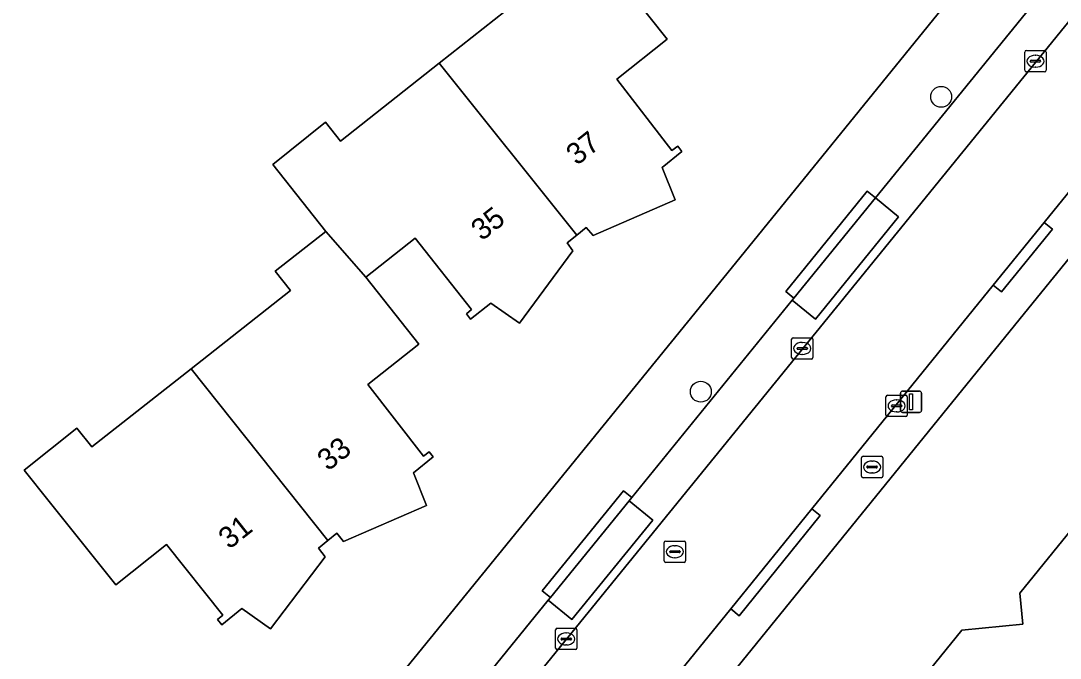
# Model space of a CAD drawing. Extents: x 157320 to 158835, y 386650 to 388491.
# Drawn here: x 157776.42 to 157825.03, y 387369.08 to 387398.91 of the extents above; entities that cross this region are included whole.
import ezdxf

# ---------------------------------------------------------------- set-up
doc = ezdxf.new("R2010")
doc.units = 0
for name, color, linetype in [('IMGEO_Boom', 7, 'Continuous'), ('IMGEO_Brandkraan', 7, 'Continuous'), ('IMGEO_Erf', 7, 'Continuous'), ('IMGEO_Kolk', 7, 'Continuous'), ('IMGEO_Lichtmast', 7, 'Continuous'), ('IMGEO_Pand', 7, 'Continuous'), ('IMGEO_Pand_nummerreeks', 7, 'Continuous'), ('IMGEO_Parkeervlak_open', 7, 'Continuous'), ('IMGEO_Rijbaan_lokaal_open', 7, 'Continuous'), ('IMGEO_Rioolput', 7, 'Continuous'), ('IMGEO_Voetpad_open', 7, 'Continuous')]:
    doc.layers.add(name, color=color, linetype=linetype)

msp = doc.modelspace()

# ---------------------------------------------------------------- linework, layer by layer
at = {"layer": 'IMGEO_Boom'}
for centre in [(157819.461, 387395.357), (157808.223, 387381.557)]:
    msp.add_circle(centre, 0.489, dxfattribs=at)
at = {"layer": 'IMGEO_Brandkraan'}
for p, q in [((157815.732, 387377.607), (157815.732, 387378.459)), ((157815.807, 387378.533), (157816.659, 387378.533)), ((157816.034, 387378.076), (157816.432, 387378.076)), ((157816.22, 387378.313), (157816.245, 387378.313)), ((157816.733, 387378.459), (157816.733, 387377.607)), ((157815.991, 387378.027), (157815.991, 387378.039)), ((157816.429, 387377.99), (157816.031, 387377.99)), ((157816.243, 387377.753), (157816.218, 387377.753)), ((157816.475, 387378.039), (157816.475, 387378.027)), ((157816.659, 387377.533), (157815.807, 387377.533))]:
    msp.add_line(p, q, dxfattribs=at)
for points in [[(157815.732, 387377.607), (157815.732, 387378.459)], [(157815.807, 387378.533), (157816.659, 387378.533)], [(157816.733, 387378.459), (157816.733, 387377.607)], [(157816.659, 387377.533), (157815.807, 387377.533)]]:
    msp.add_lwpolyline(points, dxfattribs=at)
for centre, radius, start, end in [((157815.809, 387378.457), 0.0765, 91.552, 178.448), ((157815.809, 387378.457), 0.0765, 91.552, 178.448), ((157816.031, 387378.036), 0.0403, 85.8775, 175.7526), ((157816.436, 387378.038), 0.0386, 1.7309, 96.639), ((157816.657, 387378.457), 0.0765, 1.552, 88.448), ((157816.657, 387378.457), 0.0765, 1.552, 88.448), ((157815.809, 387377.609), 0.0765, 181.552, 268.448), ((157815.809, 387377.609), 0.0765, 181.552, 268.448), ((157816.028, 387378.026), 0.0366, 178.938, 274.7102), ((157816.432, 387378.033), 0.043, 264.8664, 352.4533), ((157816.657, 387377.609), 0.0765, 271.552, 358.448), ((157816.657, 387377.609), 0.0765, 271.552, 358.448)]:
    msp.add_arc(centre, radius, start, end, dxfattribs=at)
for centre, major_axis, ratio, start_param, end_param in [((157816.219, 387378.033), (-0.387, 0.002), 0.722429, 4.712389, 7.853982), ((157816.244, 387378.033), (-0.39, 0.002), 0.717154, 1.570796, 4.712389)]:
    msp.add_ellipse(centre, major_axis=major_axis, ratio=ratio, start_param=start_param, end_param=end_param, dxfattribs=at)
at = {"layer": 'IMGEO_Erf'}
for points in [[(157773.183, 387342.487), (157810.054, 387387.828), (157827.659, 387409.542)], [(157804.2, 387401.149), (157806.652, 387398.049), (157804.296, 387396.185), (157806.872, 387392.843), (157807.143, 387393.047), (157807.341, 387392.796), (157806.418, 387392.053), (157807.026, 387390.536), (157803.187, 387388.864), (157802.865, 387389.242), (157802.418, 387388.881), (157801.976, 387388.523), (157802.241, 387388.142), (157799.741, 387384.763), (157798.405, 387385.707), (157797.459, 387384.955), (157797.261, 387385.206), (157797.504, 387385.397), (157794.87, 387388.734), (157792.559, 387386.91), (157795.032, 387383.777), (157792.651, 387381.897), (157795.247, 387378.545), (157795.522, 387378.748), (157795.713, 387378.503), (157794.787, 387377.753), (157795.398, 387376.233), (157791.51, 387374.545), (157791.209, 387374.934), (157790.776, 387374.587), (157790.339, 387374.237), (157790.66, 387373.824), (157788.104, 387370.462), (157786.763, 387371.407), (157785.818, 387370.65), (157785.619, 387370.899), (157785.868, 387371.098), (157783.232, 387374.404), (157780.862, 387372.514), (157777.744, 387376.423), (157776.577, 387377.885), (157779.045, 387379.857), (157779.745, 387378.969), (157784.385, 387382.63), (157789.031, 387386.296), (157788.325, 387387.192), (157790.682, 387389.052), (157788.202, 387392.194), (157790.665, 387394.172), (157791.371, 387393.279), (157795.991, 387396.932), (157800.619, 387400.592)], [(157829.731, 387393.075), (157823.566, 387385.477), (157780, 387331.748)], [(157804.094, 387347.088), (157803.804, 387349.924), (157805.792, 387352.38), (157807.782, 387354.838), (157810.609, 387355.108), (157810.473, 387356.531), (157812.895, 387359.511), (157815.319, 387362.495), (157816.733, 387362.64), (157816.442, 387365.477), (157818.439, 387367.938), (157820.434, 387370.396), (157823.284, 387370.676), (157823.142, 387372.126), (157825.562, 387375.105)]]:
    msp.add_lwpolyline(points, dxfattribs=at)
at = {"layer": 'IMGEO_Kolk'}
for p, q in [((157823.446, 387397.522), (157824.298, 387397.522)), ((157823.371, 387396.596), (157823.371, 387397.448)), ((157823.673, 387397.065), (157824.071, 387397.065)), ((157823.859, 387397.302), (157823.884, 387397.302)), ((157824.372, 387397.448), (157824.372, 387396.596)), ((157823.63, 387397.016), (157823.63, 387397.028)), ((157824.068, 387396.979), (157823.67, 387396.979)), ((157823.882, 387396.742), (157823.857, 387396.742)), ((157824.114, 387397.028), (157824.114, 387397.016)), ((157824.298, 387396.522), (157823.446, 387396.522)), ((157812.464, 387383.155), (157812.464, 387384.007)), ((157812.539, 387384.081), (157813.391, 387384.081)), ((157813.465, 387384.007), (157813.465, 387383.155)), ((157812.723, 387383.575), (157812.723, 387383.587)), ((157813.161, 387383.538), (157812.763, 387383.538)), ((157812.766, 387383.624), (157813.164, 387383.624)), ((157812.952, 387383.861), (157812.977, 387383.861)), ((157813.207, 387383.587), (157813.207, 387383.575)), ((157813.391, 387383.081), (157812.539, 387383.081)), ((157812.975, 387383.301), (157812.95, 387383.301)), ((157816.877, 387380.466), (157816.877, 387381.318)), ((157816.952, 387381.392), (157817.804, 387381.392)), ((157817.365, 387381.172), (157817.39, 387381.172)), ((157817.878, 387381.318), (157817.878, 387380.466)), ((157817.136, 387380.886), (157817.136, 387380.898)), ((157817.574, 387380.849), (157817.176, 387380.849)), ((157817.179, 387380.935), (157817.577, 387380.935)), ((157817.388, 387380.612), (157817.363, 387380.612)), ((157817.62, 387380.898), (157817.62, 387380.886)), ((157817.804, 387380.392), (157816.952, 387380.392)), ((157801.428, 387369.56), (157801.428, 387370.412)), ((157801.503, 387370.486), (157802.355, 387370.486)), ((157802.429, 387370.412), (157802.429, 387369.56)), ((157801.687, 387369.98), (157801.687, 387369.992)), ((157802.125, 387369.943), (157801.727, 387369.943)), ((157801.73, 387370.029), (157802.128, 387370.029)), ((157801.916, 387370.266), (157801.941, 387370.266)), ((157802.171, 387369.992), (157802.171, 387369.98)), ((157802.355, 387369.486), (157801.503, 387369.486)), ((157801.939, 387369.706), (157801.914, 387369.706))]:
    msp.add_line(p, q, dxfattribs=at)
for points in [[(157823.446, 387397.522), (157824.298, 387397.522)], [(157823.371, 387396.596), (157823.371, 387397.448)], [(157824.372, 387397.448), (157824.372, 387396.596)], [(157824.298, 387396.522), (157823.446, 387396.522)], [(157812.464, 387383.155), (157812.464, 387384.007)], [(157812.539, 387384.081), (157813.391, 387384.081)], [(157813.465, 387384.007), (157813.465, 387383.155)], [(157813.391, 387383.081), (157812.539, 387383.081)], [(157816.877, 387380.466), (157816.877, 387381.318)], [(157816.952, 387381.392), (157817.804, 387381.392)], [(157817.878, 387381.318), (157817.878, 387380.466)], [(157817.804, 387380.392), (157816.952, 387380.392)], [(157801.428, 387369.56), (157801.428, 387370.412)], [(157801.503, 387370.486), (157802.355, 387370.486)], [(157802.429, 387370.412), (157802.429, 387369.56)], [(157802.355, 387369.486), (157801.503, 387369.486)]]:
    msp.add_lwpolyline(points, dxfattribs=at)
for centre, radius, start, end in [((157823.448, 387397.446), 0.0765, 91.552, 178.448), ((157823.448, 387397.446), 0.0765, 91.552, 178.448), ((157824.296, 387397.446), 0.0765, 1.552, 88.448), ((157824.296, 387397.446), 0.0765, 1.552, 88.448), ((157823.67, 387397.025), 0.0403, 85.8775, 175.7526), ((157824.075, 387397.027), 0.0386, 1.7309, 96.639), ((157823.448, 387396.598), 0.0765, 181.552, 268.448), ((157823.448, 387396.598), 0.0765, 181.552, 268.448), ((157823.667, 387397.015), 0.0366, 178.938, 274.7102), ((157824.071, 387397.022), 0.043, 264.8664, 352.4533), ((157824.296, 387396.598), 0.0765, 271.552, 358.448), ((157824.296, 387396.598), 0.0765, 271.552, 358.448), ((157812.541, 387384.005), 0.0765, 91.552, 178.448), ((157812.541, 387384.005), 0.0765, 91.552, 178.448), ((157813.389, 387384.005), 0.0765, 1.552, 88.448), ((157813.389, 387384.005), 0.0765, 1.552, 88.448), ((157812.763, 387383.584), 0.0403, 85.8775, 175.7526), ((157812.76, 387383.574), 0.0366, 178.938, 274.7102), ((157813.164, 387383.581), 0.043, 264.8664, 352.4533), ((157813.168, 387383.586), 0.0386, 1.7309, 96.639), ((157812.541, 387383.157), 0.0765, 181.552, 268.448), ((157812.541, 387383.157), 0.0765, 181.552, 268.448), ((157813.389, 387383.157), 0.0765, 271.552, 358.448), ((157813.389, 387383.157), 0.0765, 271.552, 358.448), ((157816.954, 387381.316), 0.0765, 91.552, 178.448), ((157816.954, 387381.316), 0.0765, 91.552, 178.448), ((157817.802, 387381.316), 0.0765, 1.552, 88.448), ((157817.802, 387381.316), 0.0765, 1.552, 88.448), ((157817.176, 387380.895), 0.0403, 85.8775, 175.7526), ((157817.173, 387380.885), 0.0366, 178.938, 274.7102), ((157817.577, 387380.892), 0.043, 264.8664, 352.4533), ((157817.581, 387380.897), 0.0386, 1.7309, 96.639), ((157816.954, 387380.468), 0.0765, 181.552, 268.448), ((157816.954, 387380.468), 0.0765, 181.552, 268.448), ((157817.802, 387380.468), 0.0765, 271.552, 358.448), ((157817.802, 387380.468), 0.0765, 271.552, 358.448), ((157801.505, 387370.41), 0.0765, 91.552, 178.448), ((157801.505, 387370.41), 0.0765, 91.552, 178.448), ((157802.353, 387370.41), 0.0765, 1.552, 88.448), ((157802.353, 387370.41), 0.0765, 1.552, 88.448), ((157801.727, 387369.989), 0.0403, 85.8775, 175.7526), ((157801.724, 387369.979), 0.0366, 178.938, 274.7102), ((157802.128, 387369.986), 0.043, 264.8664, 352.4533), ((157802.132, 387369.991), 0.0386, 1.7309, 96.639), ((157801.505, 387369.562), 0.0765, 181.552, 268.448), ((157801.505, 387369.562), 0.0765, 181.552, 268.448), ((157802.353, 387369.562), 0.0765, 271.552, 358.448), ((157802.353, 387369.562), 0.0765, 271.552, 358.448)]:
    msp.add_arc(centre, radius, start, end, dxfattribs=at)
for centre, major_axis, ratio, start_param, end_param in [((157823.858, 387397.022), (-0.387, 0.002), 0.722429, 4.712389, 7.853982), ((157823.883, 387397.022), (-0.39, 0.002), 0.717154, 1.570796, 4.712389), ((157812.951, 387383.581), (-0.387, 0.002), 0.722429, 4.712389, 7.853982), ((157812.976, 387383.581), (-0.39, 0.002), 0.717154, 1.570796, 4.712389), ((157817.364, 387380.892), (-0.387, 0.002), 0.722429, 4.712389, 7.853982), ((157817.389, 387380.892), (-0.39, 0.002), 0.717154, 1.570796, 4.712389), ((157801.915, 387369.986), (-0.387, 0.002), 0.722429, 4.712389, 7.853982), ((157801.94, 387369.986), (-0.39, 0.002), 0.717154, 1.570796, 4.712389)]:
    msp.add_ellipse(centre, major_axis=major_axis, ratio=ratio, start_param=start_param, end_param=end_param, dxfattribs=at)
at = {"layer": 'IMGEO_Lichtmast'}
for p, q in [((157817.557, 387380.683), (157817.557, 387381.483)), ((157817.557, 387381.483), (157817.557, 387380.683)), ((157817.657, 387381.583), (157818.447, 387381.583)), ((157818.447, 387381.583), (157817.657, 387381.583)), ((157818.547, 387381.483), (157818.547, 387380.683)), ((157818.547, 387380.683), (157818.547, 387381.483)), ((157818.447, 387380.583), (157817.657, 387380.583)), ((157817.657, 387380.583), (157818.447, 387380.583))]:
    msp.add_line(p, q, dxfattribs=at)
msp.add_lwpolyline([(157817.977, 387381.458), (157818.127, 387381.458), (157818.127, 387380.708), (157817.977, 387380.708), (157817.977, 387381.458)], dxfattribs=at)
for centre, start, end in [((157817.657, 387381.483), 90, 180), ((157817.657, 387381.483), 90, 180), ((157818.447, 387381.483), 0, 90), ((157818.447, 387381.483), 360, 90), ((157817.657, 387380.683), 180, 270), ((157817.657, 387380.683), 180, 270), ((157818.447, 387380.683), 270, 0), ((157818.447, 387380.683), 270, 0)]:
    msp.add_arc(centre, 0.1, start, end, dxfattribs=at)
at = {"layer": 'IMGEO_Pand'}
for points in [[(157802.299, 387403.379), (157799.913, 387401.485), (157800.619, 387400.592), (157795.991, 387396.932), (157802.418, 387388.881), (157802.865, 387389.242), (157803.187, 387388.864), (157807.026, 387390.536), (157806.418, 387392.053), (157807.341, 387392.796), (157807.143, 387393.047), (157806.872, 387392.843), (157804.296, 387396.185), (157806.652, 387398.049), (157804.2, 387401.149)], [(157795.991, 387396.932), (157791.371, 387393.279), (157790.665, 387394.172), (157788.202, 387392.194), (157790.682, 387389.052), (157792.559, 387386.91), (157794.87, 387388.734), (157797.504, 387385.397), (157797.261, 387385.206), (157797.459, 387384.955), (157798.405, 387385.707), (157799.741, 387384.763), (157802.241, 387388.142), (157801.976, 387388.523), (157802.418, 387388.881)], [(157790.776, 387374.587), (157791.209, 387374.934), (157791.51, 387374.545), (157795.398, 387376.233), (157794.787, 387377.753), (157795.713, 387378.503), (157795.522, 387378.748), (157795.247, 387378.545), (157792.651, 387381.897), (157795.032, 387383.777), (157792.559, 387386.91), (157790.682, 387389.052), (157788.325, 387387.192), (157789.031, 387386.296), (157784.385, 387382.63)], [(157790.776, 387374.587), (157784.385, 387382.63), (157779.745, 387378.969), (157779.045, 387379.857), (157776.577, 387377.885), (157777.744, 387376.423), (157780.862, 387372.514), (157783.232, 387374.404), (157785.868, 387371.098), (157785.619, 387370.899), (157785.818, 387370.65), (157786.763, 387371.407), (157788.104, 387370.462), (157790.66, 387373.824), (157790.339, 387374.237)], [(157827.609, 387360.48), (157831.502, 387365.264), (157836.991, 387360.804), (157837.131, 387359.389), (157837.061, 387359.304), (157837.147, 387359.235), (157833.931, 387355.276), (157836.221, 387353.416), (157842.593, 387361.257), (157825.562, 387375.105), (157823.142, 387372.126), (157823.284, 387370.676), (157820.434, 387370.396), (157818.439, 387367.938)]]:
    msp.add_lwpolyline(points, close=True, dxfattribs=at)
at = {"layer": 'IMGEO_Parkeervlak_open'}
for points in [[(157781.63, 387344.993), (157834.935, 387410.595)], [(157823.951, 387399.938), (157816.386, 387390.627), (157817.474, 387389.743), (157813.583, 387384.955), (157812.496, 387385.838), (157804.991, 387376.6), (157804.866, 387376.446), (157805.973, 387375.547), (157802.194, 387370.896), (157801.087, 387371.795), (157793.955, 387363.015), (157793.873, 387362.914), (157795.021, 387361.98), (157792.612, 387359.015), (157791.461, 387359.95), (157781.915, 387348.215)]]:
    msp.add_lwpolyline(points, dxfattribs=at)
at = {"layer": 'IMGEO_Rijbaan_lokaal_open'}
for points in [[(157836.376, 387404.4), (157838.87, 387407.488), (157834.935, 387410.595), (157781.63, 387344.993), (157779.016, 387341.753), (157777.486, 387339.892)], [(157776.759, 387331.339), (157777.377, 387331.827), (157777.938, 387332.37), (157780.348, 387335.32), (157784.274, 387340.139), (157788.056, 387344.828), (157797.002, 387355.833), (157800.797, 387360.52), (157809.626, 387371.388), (157813.411, 387376.075), (157821.899, 387386.548), (157824.279, 387389.477), (157836.376, 387404.4)]]:
    msp.add_lwpolyline(points, dxfattribs=at)
at = {"layer": 'IMGEO_Rioolput'}
for p, q in [((157806.509, 387373.641), (157806.509, 387374.493)), ((157806.584, 387374.567), (157807.436, 387374.567)), ((157806.997, 387374.347), (157807.022, 387374.347)), ((157807.51, 387374.493), (157807.51, 387373.641)), ((157806.768, 387374.061), (157806.768, 387374.073)), ((157807.206, 387374.024), (157806.808, 387374.024)), ((157806.811, 387374.11), (157807.209, 387374.11)), ((157807.02, 387373.787), (157806.995, 387373.787)), ((157807.252, 387374.073), (157807.252, 387374.061)), ((157807.436, 387373.567), (157806.584, 387373.567))]:
    msp.add_line(p, q, dxfattribs=at)
for points in [[(157806.509, 387373.641), (157806.509, 387374.493)], [(157806.584, 387374.567), (157807.436, 387374.567)], [(157807.51, 387374.493), (157807.51, 387373.641)], [(157807.436, 387373.567), (157806.584, 387373.567)]]:
    msp.add_lwpolyline(points, dxfattribs=at)
for centre, radius, start, end in [((157806.586, 387374.491), 0.0765, 91.552, 178.448), ((157806.586, 387374.491), 0.0765, 91.552, 178.448), ((157807.434, 387374.491), 0.0765, 1.552, 88.448), ((157807.434, 387374.491), 0.0765, 1.552, 88.448), ((157806.808, 387374.07), 0.0403, 85.8775, 175.7526), ((157806.805, 387374.06), 0.0366, 178.938, 274.7102), ((157807.209, 387374.067), 0.043, 264.8664, 352.4533), ((157807.213, 387374.072), 0.0386, 1.7309, 96.639), ((157806.586, 387373.643), 0.0765, 181.552, 268.448), ((157806.586, 387373.643), 0.0765, 181.552, 268.448), ((157807.434, 387373.643), 0.0765, 271.552, 358.448), ((157807.434, 387373.643), 0.0765, 271.552, 358.448)]:
    msp.add_arc(centre, radius, start, end, dxfattribs=at)
for centre, major_axis, ratio, start_param, end_param in [((157806.996, 387374.067), (-0.387, 0.002), 0.722429, 4.712389, 7.853982), ((157807.021, 387374.067), (-0.39, 0.002), 0.717154, 1.570796, 4.712389)]:
    msp.add_ellipse(centre, major_axis=major_axis, ratio=ratio, start_param=start_param, end_param=end_param, dxfattribs=at)
at = {"layer": 'IMGEO_Voetpad_open'}
for points in [[(157835.126, 387418.485), (157829.513, 387411.751), (157829.446, 387411.753), (157827.659, 387409.542), (157810.054, 387387.828), (157773.183, 387342.487)], [(157843.096, 387411.078), (157842.59, 387410.361), (157840.374, 387407.695), (157839.552, 387408.333), (157838.87, 387407.488), (157836.376, 387404.4), (157824.279, 387389.477), (157824.667, 387389.162), (157822.287, 387386.233), (157821.899, 387386.548), (157813.411, 387376.075), (157813.799, 387375.761), (157810.014, 387371.074), (157809.626, 387371.388), (157800.797, 387360.52), (157801.185, 387360.206), (157797.39, 387355.519), (157797.002, 387355.833), (157788.056, 387344.828)], [(157780, 387331.748), (157823.566, 387385.477), (157829.731, 387393.075), (157831.509, 387395.266), (157832.757, 387396.804), (157841.134, 387407.129)], [(157791.461, 387359.95), (157791.582, 387360.099), (157791.195, 387360.414), (157793.568, 387363.33), (157793.955, 387363.015), (157801.087, 387371.795), (157801.193, 387371.925), (157800.805, 387372.24), (157804.602, 387376.916), (157804.991, 387376.6), (157812.496, 387385.838), (157812.579, 387385.941), (157812.203, 387386.244), (157815.996, 387390.941), (157816.386, 387390.627), (157823.951, 387399.938)]]:
    msp.add_lwpolyline(points, dxfattribs=at)
for points in [[(157812.579, 387385.941), (157816.386, 387390.627), (157815.996, 387390.941), (157812.203, 387386.244)], [(157817.474, 387389.743), (157816.386, 387390.627), (157812.579, 387385.941), (157812.496, 387385.838), (157813.583, 387384.955)], [(157821.899, 387386.548), (157822.287, 387386.233), (157824.667, 387389.162), (157824.279, 387389.477)], [(157804.866, 387376.446), (157804.991, 387376.6), (157804.602, 387376.916), (157800.805, 387372.24), (157801.193, 387371.925)], [(157805.973, 387375.547), (157804.866, 387376.446), (157801.193, 387371.925), (157801.087, 387371.795), (157802.194, 387370.896)], [(157809.626, 387371.388), (157810.014, 387371.074), (157813.799, 387375.761), (157813.411, 387376.075)]]:
    msp.add_lwpolyline(points, close=True, dxfattribs=at)

# ---------------------------------------------------------------- texts
at = {"layer": 'IMGEO_Pand_nummerreeks'}
for s, rotation, p in [('37', 38.3497, (157802.43, 387392.111)), ('35', 38.2564, (157797.981, 387388.581)), ('33', 38.2335, (157790.79, 387377.811)), ('31', 38.4512, (157786.171, 387374.149))]:
    msp.add_text(s, height=1, rotation=rotation, dxfattribs=at).set_placement(p)

doc.saveas('drawing.dxf')
